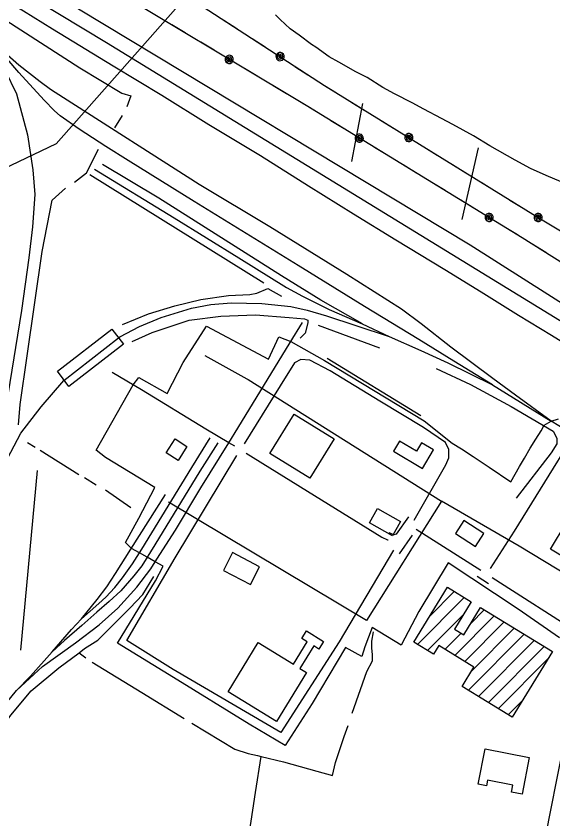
# Model space of a CAD drawing. Extents: x 3355677 to 3393573, y 612928 to 638357.
# Drawn here: x 3362048 to 3363227, y 628478 to 630241 of the extents above; entities that cross this region are included whole.
import ezdxf

# ---------------------------------------------------------------- set-up
doc = ezdxf.new("R2010")
doc.units = 0
for name, color, linetype in [('V-BLDG-OTLN', 7, 'Continuous'), ('V-RAIL-TRAK', 7, 'Continuous'), ('V-ROAD-CNTR', 7, 'Continuous'), ('V-SITE-OTLN', 7, 'Continuous'), ('V-SITE-VEGE', 7, 'Continuous'), ('V-TOPO-SHOR', 7, 'Continuous'), ('V-UTIL-LINE', 7, 'Continuous')]:
    doc.layers.add(name, color=color, linetype=linetype)

msp = doc.modelspace()

# ---------------------------------------------------------------- linework, layer by layer
at = {"layer": 'V-BLDG-OTLN'}
for p, q in [((3362929.8, 628861.3), (3363032.3, 628964.3)), ((3362956.6, 628923.7), (3363010.4, 628977.8)), ((3362951.7, 628847.8), (3363029.7, 628926.3)), ((3363046.4, 628907.6), (3363076.3, 628937.7)), ((3363011.6, 628837.2), (3363098.2, 628924.2)), ((3363033.5, 628823.7), (3363120.1, 628910.8)), ((3363048.9, 628803.8), (3363142, 628897.3)), ((3362989.7, 628850.6), (3363025.1, 628886.2)), ((3363041.4, 628760.8), (3363163.8, 628883.9)), ((3363063.3, 628747.3), (3363185.7, 628870.4)), ((3363085.2, 628733.9), (3363207.6, 628857)), ((3363107, 628720.4), (3363217.4, 628831.4)), ((3363128.9, 628707), (3363160.4, 628738.6))]:
    msp.add_line(p, q, dxfattribs=at)
for points in [[(3362138.3, 629461), (3362258.3, 629553.3), (3362283.7, 629520.2), (3362163.7, 629427.9)], [(3362605.2, 629280.2), (3362658.6, 629366.9), (3362746.3, 629312.8), (3362692.8, 629226.1)], [(3362377.3, 629282.3), (3362397, 629312.6), (3362423, 629295.7), (3362403.4, 629265.4)], [(3362876.7, 629285.3), (3362940.4, 629247.9), (3362964.3, 629288.6), (3362938, 629304), (3362927.1, 629285.4), (3362889.6, 629307.3)], [(3363221.7, 629070.9), (3363325.1, 629241.7), (3363681.3, 629026), (3363701.8, 629059.9), (3363813.6, 628992.2), (3363792.1, 628956.7), (3363853.6, 628919.4), (3363801.7, 628833.6), (3363673.9, 628911), (3363666.2, 628898.4), (3363641.9, 628913.1), (3363650.7, 628927.6), (3363504.5, 629016.1), (3363453, 628930.9)], [(3362841.5, 629160), (3362892.1, 629131.4), (3362874.4, 629100.1), (3362823.9, 629128.7)], [(3363013, 629105), (3363056.9, 629076.5), (3363075.5, 629105.1), (3363031.6, 629133.7)], [(3362503.1, 629023.7), (3362562.4, 628993), (3362582.7, 629032.1), (3362523.4, 629062.9)], [(3363226.1, 628845.6), (3363137.7, 628701.6), (3363027.6, 628769.2), (3363053.5, 628811.4), (3362976.4, 628858.8), (3362964.7, 628839.8), (3362921.4, 628866.4), (3362995.5, 628986.9), (3363047.4, 628955), (3363010.6, 628895.1), (3363031, 628882.5), (3363068, 628942.8)], [(3362620, 628692.3), (3362513.4, 628757.7), (3362579.6, 628865.6), (3362657, 628818.1), (3362687.3, 628867.4), (3362675.7, 628874.5), (3362685.8, 628891), (3362723.1, 628868.1), (3362712.7, 628851.2), (3362701.5, 628858.1), (3362671.1, 628808.5), (3362685.8, 628799.5)], [(3363062.9, 628555.1), (3363078.2, 628632.3), (3363175.1, 628613.2), (3363159.2, 628532.9), (3363136.3, 628537.5), (3363139.2, 628552.4), (3363083.6, 628563.4), (3363081.3, 628551.4)]]:
    msp.add_lwpolyline(points, close=True, dxfattribs=at)
at = {"layer": 'V-RAIL-TRAK'}
for points in [[(3362128, 630211.6), (3362063.7, 630251.1), (3362009.5, 630284.5), (3361615.9, 630526), (3361396.1, 630660.2), (3361312.1, 630713.6), (3361255.7, 630748.1), (3361020.2, 630892.7), (3360747.3, 631057.2), (3360564.5, 631172.2), (3360434.3, 631251.6), (3360205, 631392.1), (3359930.7, 631561.9), (3359778.4, 631655.5)], [(3363290.6, 629310.8), (3363222.9, 629351.2), (3363144.7, 629408.3), (3363095.3, 629445), (3363002.7, 629513.9), (3362937.2, 629565), (3362894.4, 629597.7), (3362774.5, 629673.6), (3362605.3, 629778.2), (3362450.2, 629871), (3362151.7, 630061.2), (3362123.2, 630079.8), (3362100.4, 630096.3), (3362053.5, 630132.8), (3361997.2, 630181.7), (3361941.5, 630240.1), (3361881.9, 630309)], [(3361941.5, 630240.1), (3362001.6, 630155.4), (3362022.6, 630123), (3362048.9, 630070.2), (3362072.8, 629980.1), (3362084.1, 629903), (3362088.6, 629849.1), (3362084, 629778.2), (3362075.9, 629709.9), (3362059.8, 629594.5), (3362029.3, 629409.4), (3362013.4, 629300.8), (3362003.3, 629226.8), (3361990.4, 629135.6), (3361962, 628943), (3361939.6, 628802.2), (3361912.7, 628604.6), (3361883.3, 628409.2), (3361853.6, 628209.9), (3361822.6, 628008.1), (3361794.3, 627820.7), (3361761.5, 627614.2)], [(3364132.2, 628979.5), (3364097.3, 629001.1), (3364007.8, 629056.3), (3363832.2, 629165.6), (3363717.3, 629236.1), (3363641.1, 629283.7), (3363555.9, 629335.3), (3363439.8, 629406.2), (3363325.4, 629476.9), (3363224.1, 629539.5), (3363151.2, 629583.8), (3363069.6, 629635), (3362989.6, 629683.5), (3362881.8, 629749.1), (3362788.7, 629806.2), (3362690.4, 629867.1), (3362584.3, 629933.6), (3362471, 630001.9), (3362367.7, 630066.2), (3362260.6, 630131), (3362128, 630211.6)], [(3363094.2, 629431), (3363009.2, 629482.9), (3362932.3, 629530.8), (3362812.8, 629603.1), (3362667.5, 629693.1), (3362553.3, 629763.4), (3362439.1, 629833.5), (3362294.1, 629924), (3362244.6, 629954.1), (3362186.2, 629992.5), (3362144.2, 630022), (3362132.4, 630032.4), (3362109.7, 630056), (3362053.5, 630117.1), (3361997.2, 630181.7)], [(3362808.6, 629565.3), (3362717.1, 629617.3), (3362630.4, 629670.5), (3362361, 629840.9), (3362237.6, 629915)], [(3362220, 629904.3), (3362394.6, 629797.9), (3362536.7, 629710.1), (3362642, 629644.8), (3362677, 629625.9), (3362735.8, 629596.4), (3362808.2, 629564.8), (3362867.5, 629537.6)], [(3362272.8, 629534.4), (3362275.6, 629536.6), (3362318.6, 629559.2), (3362366.1, 629578.9), (3362432.8, 629599.6), (3362475.6, 629607.6), (3362519.8, 629611.3), (3362587.8, 629609.7), (3362651.5, 629603.5), (3362687.3, 629595.2), (3362729.9, 629582.6), (3362794, 629561.8), (3362867.5, 629537.6), (3362937.1, 629506.4), (3362996.1, 629479.9), (3363094.2, 629431), (3363222.9, 629351.2)], [(3361909.2, 628485), (3361929.9, 628560.4), (3361948.4, 628611.7), (3361969.2, 628654.8), (3361997.6, 628698), (3362048.8, 628760.5), (3362105.4, 628813.1), (3362178.3, 628864.7), (3362230.2, 628904.2), (3362271, 628941.1), (3362312.7, 628987), (3362343.6, 629027.6), (3362356.9, 629048.4), (3362397.7, 629112.3), (3362453.5, 629205.2), (3362515, 629304.3), (3362534.6, 629336.1), (3362649.7, 629523.9), (3362676.8, 629567.9)], [(3361990.4, 629135.6), (3362007.9, 629210.7), (3362028.9, 629269.5), (3362058.2, 629325), (3362102.4, 629382.9), (3362152.8, 629440.5), (3362272.8, 629534.4)], [(3362191.3, 628917.6), (3362229.8, 628951), (3362244.9, 628965), (3362264.3, 628986.5), (3362281.2, 629007.5), (3362303.1, 629038.6), (3362324.1, 629070.2), (3362433.7, 629250.1), (3362474.1, 629315.1)], [(3362491.2, 629304.3), (3362451.3, 629242), (3362352.8, 629080.1), (3362323.8, 629034), (3362306.6, 629012), (3362277.6, 628979.1), (3362252.3, 628955.8), (3362225.3, 628932.1), (3362192.1, 628903), (3362154.3, 628870.3), (3362127, 628844.9), (3362079.4, 628791.7), (3362048.8, 628760.5)], [(3362127, 628844.9), (3362169.7, 628894), (3362191.3, 628917.6), (3362225.8, 628959.8), (3362246.8, 628987.8), (3362265.9, 629017), (3362300, 629070.2), (3362375.8, 629190.8)]]:
    msp.add_lwpolyline(points, dxfattribs=at)
at = {"layer": 'V-ROAD-CNTR'}
for p, q in [((3362890, 629060.5), (3362918.5, 629101.1)), ((3363085.4, 628994.7), (3363060.3, 629010.7))]:
    msp.add_line(p, q, dxfattribs=at)
for points in [[(3362922.4, 629134), (3362992.1, 629255.4), (3362998.2, 629271.1), (3362998.3, 629289.2), (3362990.8, 629304.5), (3362942.9, 629337.6), (3362847, 629395.5), (3362738, 629462), (3362692.6, 629485.5), (3362672.9, 629487), (3362659.5, 629479.2), (3362627.7, 629429.1), (3362548.5, 629301.8)], [(3362528.5, 629296.3), (3362515, 629304.3), (3362464.4, 629333.9), (3362323.4, 629420.6), (3362258.5, 629458.1)], [(3363673.4, 629164.4), (3363534.5, 629252.3), (3363388.9, 629343.9), (3363354.9, 629362.2), (3363330.4, 629361.3), (3363301.6, 629349.9), (3363278.1, 629330.8), (3363273, 629321.3), (3363227.4, 629248.2), (3363142, 629110), (3363088.8, 629027.8)], [(3362553.3, 629281.3), (3362703.3, 629188.6), (3362851.2, 629096.8), (3362863.6, 629091.2), (3362864.9, 629091.2)], [(3362877.1, 629068.2), (3362757.5, 628867.1), (3362629.2, 628668), (3362392.5, 628806.5), (3362290.7, 628870.4), (3362397.1, 629051.6), (3362532.9, 629276.4)], [(3362909.4, 629141.5), (3362882.5, 629103.2), (3362877.3, 629102.3), (3362867.1, 629106.1)], [(3363068.4, 629023.4), (3362926.6, 629113.7)], [(3362903.4, 626841.7), (3362943.2, 627050.1), (3362984.4, 627266.8), (3363031, 627507.9), (3363095.6, 627844.6), (3363151.9, 628131.5), (3363218.9, 628479.6), (3363261, 628693), (3363290.5, 628881.8), (3363093.5, 629007.4)]]:
    msp.add_lwpolyline(points, dxfattribs=at)
at = {"layer": 'V-SITE-OTLN'}
for points in [[(3363241.8, 628876.3), (3363150.4, 628938.5), (3362996.9, 629040.9), (3362932.5, 628934), (3362893.3, 628859.9), (3362830, 628898.6), (3362813.9, 628856.1), (3362807.2, 628834.6), (3362771.6, 628855), (3362698.2, 628731.9), (3362638.8, 628639.3), (3362559.6, 628686.1), (3362393.4, 628788.7), (3362270.2, 628864.5), (3362353.7, 629000.7), (3362370.5, 629033.2), (3362353.5, 629043), (3362335.5, 629052.7), (3362318.9, 629062.3), (3362301.2, 629072), (3362288.2, 629084.9), (3362317.2, 629138.4), (3362352.3, 629206.2), (3362243.8, 629271.4), (3362223.7, 629287.6), (3362304.9, 629431.3), (3362317.1, 629447.1), (3362379.3, 629412), (3362414.8, 629480.6), (3362465.7, 629560.1), (3362602.4, 629487.8)], [(3362602.4, 629487.8), (3362624.9, 629536.6), (3362651.4, 629526.6), (3362725.5, 629485), (3362944.4, 629351.9)], [(3362944.4, 629351.9), (3363005.6, 629303.2), (3363025.8, 629291), (3363051.9, 629274.3), (3363086.8, 629250.4), (3363134.2, 629218.6), (3363153.8, 629252.3), (3363164.8, 629270.5), (3363177, 629292.3), (3363189.2, 629312.1), (3363201, 629330.3), (3363207.6, 629343), (3363222.9, 629351.2), (3363238.9, 629356.9)]]:
    msp.add_lwpolyline(points, dxfattribs=at)
at = {"layer": 'V-SITE-VEGE'}
msp.add_lwpolyline([(3362246, 630182.1), (3362089.6, 630276.9), (3362076.8, 630289.8), (3362076.8, 630300), (3362089.6, 630307.7), (3362120.4, 630292.3), (3362184.5, 630256.4), (3363045.5, 629738.5), (3363627.3, 629369.3), (3364188.5, 629018), (3364196.2, 629005.2), (3364191, 629002.6), (3364170.5, 629005.2), (3364132.1, 629038.5), (3363309.5, 629530.8)], close=True, dxfattribs=at)
msp.add_lwpolyline([(3363245.2, 629876.7), (3363212.5, 629890.9), (3363177.7, 629906.2), (3363144.1, 629924.6), (3363088.3, 629956), (3363052.6, 629977.6), (3363007.3, 630002.6), (3362982, 630015.6), (3362943.1, 630036.2), (3362917.8, 630050.3), (3362878.9, 630069.9), (3362853.6, 630083.9), (3362818.9, 630105.6), (3362793.7, 630118.6), (3362756.8, 630139.2), (3362735.8, 630151.1), (3362706.4, 630172.7), (3362696.9, 630178.1), (3362669.6, 630198.5), (3362649.7, 630212.6), (3362627.7, 630233), (3362617.2, 630243.7)], dxfattribs=at)
at = {"layer": 'V-TOPO-SHOR'}
for p, q in [((3362785.1, 629921.5), (3362809.4, 630048.7)), ((3362280.8, 630022.2), (3362263.8, 629995.5)), ((3363027.5, 629794.3), (3363063.8, 629951.8)), ((3362210, 629892.7), (3362591.6, 629654.9)), ((3362711.3, 629562.5), (3362846.1, 629512.5)), ((3362731, 629489.8), (3362937, 629364.1)), ((3362089.5, 629293.4), (3362072.5, 629304.2)), ((3362185.7, 629233.4), (3362100.8, 629287.3)), ((3362058.1, 628849.1), (3362094.5, 629242.9)), ((3362223.9, 629211.2), (3362197.9, 629227.2)), ((3362299.7, 629161.6), (3362244.2, 629200.4)), ((3362186.4, 628843.3), (3362200.7, 628831.8))]:
    msp.add_line(p, q, dxfattribs=at)
for points in [[(3362025.4, 630232), (3362187.4, 630127.1), (3362280.1, 630071.7), (3362299.6, 630065.3), (3362291.3, 630041.4)], [(3362175.8, 629876.3), (3362202.4, 629896.8), (3362229, 629948.6)], [(3362052.8, 629343.2), (3362056.5, 629387.8), (3362072, 629494.6), (3362104.9, 629723.7), (3362127, 629836.3), (3362155.9, 629863.1)], [(3362281.1, 629564), (3362338.7, 629586.8), (3362396.3, 629604.9), (3362453.8, 629618.6), (3362514.4, 629627.6), (3362561.3, 629629.2), (3362576.5, 629632.2), (3362600.7, 629642.8), (3362631, 629626.1)], [(3362302.3, 629526.2), (3362346.3, 629545.9), (3362428.1, 629573.1), (3362497.7, 629582.2), (3362573.5, 629585.2), (3362647.7, 629579.2), (3362681, 629576.2), (3362688.6, 629573.1), (3362688.6, 629567.1), (3362682.5, 629544.3), (3362674.9, 629536.8), (3362671.9, 629533.7)], [(3362970.3, 629467.1), (3363046, 629432.3), (3363135.4, 629383.8), (3363227.8, 629329.3), (3363235.4, 629314.1), (3363235.4, 629302), (3363223.2, 629282.3), (3363146, 629182.4)], [(3361909.4, 628126), (3361891.3, 628130.1), (3361911.3, 628263.3), (3361929.5, 628387.1), (3361921.9, 628418), (3361926.4, 628449.2), (3361940.1, 628520.6), (3361957.9, 628576.4), (3361997.9, 628653.9), (3362035.9, 628706), (3362081, 628759.7), (3362141.8, 628809.8), (3362186.4, 628843.3), (3362198.3, 628852.2), (3362227.3, 628870.8), (3362255.3, 628898.9), (3362297.9, 628941.3), (3362326.1, 628971), (3362350.2, 629010.3)], [(3362785.6, 628710.3), (3362818.5, 628802), (3362830.7, 628825.1), (3362830.9, 628838.3), (3362829.5, 628854.3), (3362829.5, 628868.3), (3362832.7, 628889.4)], [(3362214.7, 628822.2), (3362324.1, 628756), (3362416.8, 628698.8)], [(3362433.4, 628688.3), (3362528, 628631.2), (3362557.5, 628622.1), (3362578, 628617.5), (3362585.7, 628615.6), (3362634.8, 628603.7), (3362708.1, 628583), (3362742.4, 628573.8), (3362749.6, 628602.2), (3362768.4, 628659.5), (3362777, 628683.2)], [(3362531.6, 628198.1), (3362532.5, 628249.2), (3362548.5, 628371.8), (3362573.4, 628536.1), (3362585.7, 628615.6)]]:
    msp.add_lwpolyline(points, dxfattribs=at)
at = {"layer": 'V-UTIL-LINE'}
for points in [[(3371586.7, 635725.6), (3370492.9, 635011.5), (3368907.2, 634014.2), (3368020.9, 633448.5), (3366956.2, 632758.4), (3365577.6, 631917.8), (3364899.4, 631556.3), (3363648.6, 630908.5), (3362398, 630256.7), (3362135.4, 629960.6), (3362001.5, 629896.5)], [(3370599.1, 625159.7), (3369954, 625561.1), (3369433, 625883.7), (3369003.6, 626135.6), (3368625.6, 626361.6), (3368231.9, 626619.3), (3367851.3, 626850.7), (3367382.4, 627145.7), (3366865, 627444.4), (3366480, 627712.3), (3366027.6, 627988.3), (3365574.4, 628269.8), (3365118.6, 628541.7), (3364545.7, 628879.7), (3364115.5, 629158.1), (3363633, 629456.1), (3363159.7, 629754.2), (3362684.9, 630044.1), (3362215.7, 630326.1), (3361710.6, 630626.7), (3361234.6, 630908.5), (3360733.5, 631217), (3359805.2, 631780.2)], [(3360754.9, 631203.8), (3361272.8, 630966.2), (3361739.5, 630687.3), (3362229.5, 630409.9), (3362725.1, 630088.2), (3363192.5, 629799.9), (3363660, 629518.9), (3364148.1, 629221.1), (3365159.2, 628623.7), (3365586.8, 628351.6), (3366029.2, 628054), (3366448.3, 627803.7), (3366902.5, 627514.5), (3367411.9, 627203.2), (3367902.7, 626885.8), (3368361.7, 626578.4)], [(3362504.2, 630231.6), (3362532.7, 630213.1)], [(3362419, 630203.9), (3362389.9, 630221.4)], [(3362482.5, 630165.8), (3362453.3, 630183.3)], [(3362566.2, 630191.3), (3362594.8, 630172.8)], [(3362627.5, 630151.6), (3362627.4, 630154.5), (3362625.5, 630153.1), (3362625.7, 630150.3), (3362628.3, 630149), (3362630.3, 630151.8), (3362629.4, 630156.4), (3362625.2, 630157), (3362621.5, 630153.8), (3362622.3, 630149.3), (3362625.4, 630146.1), (3362630.2, 630146.6), (3362633.5, 630151.1), (3362632.4, 630159.1), (3362629.1, 630160.4), (3362625.6, 630160.4), (3362622.4, 630159), (3362619.9, 630156.5), (3362618.6, 630153.2), (3362618.7, 630149.7), (3362620.1, 630146.5), (3362622.6, 630144), (3362625.8, 630142.7), (3362629.3, 630142.8), (3362632.6, 630144.2), (3362635, 630146.7), (3362636.3, 630149.9), (3362636.3, 630153.5), (3362634.9, 630156.7), (3362632.4, 630159.1)], [(3362515.9, 630145.7), (3362516.1, 630142.8), (3362517.9, 630144.3), (3362517.7, 630147), (3362515, 630148.2), (3362513.1, 630145.4), (3362514.1, 630140.8), (3362518.4, 630140.3), (3362521.9, 630143.7), (3362521, 630148.2), (3362517.8, 630151.3), (3362513, 630150.5), (3362509.9, 630146), (3362511.3, 630138), (3362514.6, 630136.8), (3362518.1, 630136.9), (3362521.3, 630138.4), (3362523.6, 630141), (3362524.8, 630144.3), (3362524.6, 630147.8), (3362523.1, 630151), (3362520.5, 630153.4), (3362517.2, 630154.6), (3362513.7, 630154.4), (3362510.6, 630152.9), (3362508.2, 630150.3), (3362507, 630147), (3362507.2, 630143.5), (3362508.7, 630140.3), (3362511.3, 630138)], [(3362578.5, 630108.1), (3362549.3, 630125.6)], [(3362660.2, 630130.3), (3362688.7, 630111.8)], [(3362722.3, 630090.1), (3362725.1, 630088.2), (3362751.2, 630072.1)], [(3362641.9, 630070), (3362612.7, 630087.5)], [(3362705.2, 630031.7), (3362684.9, 630044.1), (3362676.2, 630049.3)], [(3362785.2, 630051.1), (3362814.1, 630033.3)], [(3362768.4, 629993.1), (3362739.4, 630010.8)], [(3362848.2, 630012.3), (3362877.1, 629994.4)], [(3362801.7, 629972.8), (3362801.8, 629969.9), (3362803.7, 629971.4), (3362803.4, 629974.1), (3362800.8, 629975.3), (3362798.9, 629972.5), (3362799.9, 629967.9), (3362804.1, 629967.4), (3362807.7, 629970.8), (3362806.8, 629975.3), (3362803.6, 629978.4), (3362798.8, 629977.7), (3362795.7, 629973.2), (3362797, 629965.1), (3362800.3, 629963.9), (3362803.8, 629964), (3362807, 629965.5), (3362809.4, 629968.1), (3362810.6, 629971.4), (3362810.4, 629974.9), (3362809, 629978.1), (3362806.4, 629980.5), (3362803.1, 629981.7), (3362799.6, 629981.5), (3362796.4, 629980.1), (3362794, 629977.5), (3362792.8, 629974.2), (3362792.9, 629970.7), (3362794.4, 629967.5), (3362797, 629965.1)], [(3362910.3, 629974), (3362910.1, 629976.8), (3362908.3, 629975.4), (3362908.5, 629972.7), (3362911.2, 629971.4), (3362913.1, 629974.2), (3362912.1, 629978.8), (3362907.9, 629979.3), (3362904.3, 629976), (3362905.2, 629971.5), (3362908.4, 629968.4), (3362913.1, 629969), (3362916.3, 629973.6), (3362915, 629981.6), (3362911.7, 629982.8), (3362908.2, 629982.7), (3362905, 629981.2), (3362902.6, 629978.7), (3362901.4, 629975.4), (3362901.5, 629971.9), (3362903, 629968.7), (3362905.6, 629966.3), (3362908.9, 629965.1), (3362912.4, 629965.2), (3362915.6, 629966.7), (3362918, 629969.2), (3362919.2, 629972.5), (3362919, 629976), (3362917.6, 629979.2), (3362915, 629981.6)], [(3362864, 629934.8), (3362835, 629952.5)], [(3362943.5, 629953.5), (3362972.4, 629935.6)], [(3362927.1, 629896.2), (3362898.1, 629913.9)], [(3363006.5, 629914.6), (3363035.4, 629896.8)], [(3362990.3, 629857.6), (3362961.3, 629875.4)], [(3363069.4, 629875.8), (3363098.4, 629857.9)], [(3363053.4, 629819.1), (3363024.4, 629836.8)], [(3363132.4, 629836.9), (3363161.4, 629819.1)], [(3363086.7, 629798.7), (3363086.9, 629795.9), (3363088.7, 629797.3), (3363088.5, 629800.1), (3363085.9, 629801.3), (3363084, 629798.5), (3363084.9, 629793.9), (3363089.2, 629793.4), (3363092.7, 629796.7), (3363091.9, 629801.2), (3363088.7, 629804.3), (3363083.9, 629803.6), (3363080.7, 629799.1), (3363082.1, 629791.1), (3363085.4, 629789.9), (3363088.9, 629790), (3363092.1, 629791.5), (3363094.4, 629794.1), (3363095.6, 629797.4), (3363095.5, 629800.9), (3363094, 629804), (3363091.4, 629806.4), (3363088.1, 629807.6), (3363084.6, 629807.5), (3363081.4, 629806), (3363079.1, 629803.4), (3363077.9, 629800.1), (3363078, 629796.6), (3363079.5, 629793.4), (3363082.1, 629791.1)], [(3363194.6, 629798.6), (3363194.4, 629801.5), (3363192.6, 629800), (3363192.8, 629797.3), (3363195.5, 629796.1), (3363197.3, 629798.9), (3363196.3, 629803.5), (3363192.1, 629803.9), (3363188.6, 629800.6), (3363189.4, 629796.1), (3363192.7, 629793), (3363197.5, 629793.7), (3363200.6, 629798.3), (3363199.2, 629806.3), (3363195.9, 629807.5), (3363192.4, 629807.3), (3363189.2, 629805.8), (3363186.8, 629803.2), (3363185.7, 629799.9), (3363185.8, 629796.4), (3363187.3, 629793.2), (3363189.9, 629790.9), (3363193.2, 629789.7), (3363196.7, 629789.9), (3363199.9, 629791.4), (3363202.3, 629794), (3363203.5, 629797.3), (3363203.3, 629800.8), (3363201.8, 629804), (3363199.2, 629806.3)], [(3363149, 629760.7), (3363120, 629778.4)], [(3363211.7, 629721.4), (3363183, 629739.5)], [(3362462.2, 629495.4), (3362554.4, 629444.3), (3362557.2, 629442.8), (3362982.5, 629176.1)], [(3364083.4, 628058.3), (3364151.9, 628327.3), (3364150.6, 628337.3), (3364173.4, 628444.2), (3363884.2, 628629.2), (3363694.3, 628745.8), (3363688.6, 628753.1), (3363152.7, 629076.9), (3362982.5, 629176.1), (3362817.8, 628913.9), (3362382.5, 629173.6)]]:
    msp.add_lwpolyline(points, dxfattribs=at)

doc.saveas('drawing.dxf')
